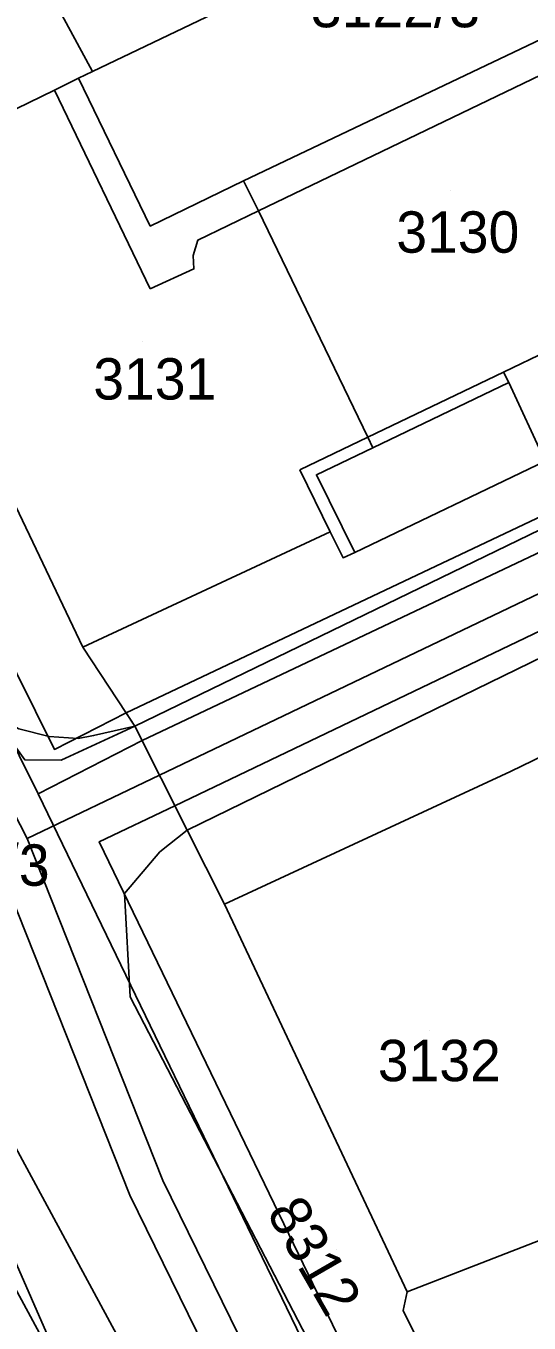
# Model space of a CAD drawing. Extents: x -264070 to -262271, y -1238894 to -1238141.
# Drawn here: x -263200.7 to -263176.3, y -1238529.9 to -1238467.1 of the extents above; entities that cross this region are included whole.
import ezdxf

# ---------------------------------------------------------------- set-up
doc = ezdxf.new("R2010")
doc.units = 0
for name, color, linetype in [('body_kn', 7, 'Continuous'), ('kladpar_druhypozemkov', 7, 'Continuous'), ('kladpar_hranice', 7, 'Continuous'), ('kladpar_parcelnecisla', 7, 'Continuous'), ('kladpar_plochy', 7, 'Continuous'), ('linie', 7, 'Continuous'), ('tarchy_linie', 7, 'Continuous'), ('zappar_hrandruhpozemk', 7, 'Continuous')]:
    doc.layers.add(name, color=color, linetype=linetype)

msp = doc.modelspace()

# ---------------------------------------------------------------- linework, layer by layer
at = {"layer": 'body_kn'}
for p, q in [((-263198.14, -1238469.66), (-263198.14, -1238469.66)), ((-263197.46, -1238469.33), (-263197.46, -1238469.33)), ((-263199.31, -1238470.24), (-263199.31, -1238470.24)), ((-263190.16, -1238474.63), (-263190.16, -1238474.63)), ((-263189.43, -1238476.08), (-263189.43, -1238476.08)), ((-263189.43, -1238476.08), (-263189.43, -1238476.08)), ((-263194.67, -1238476.81), (-263194.67, -1238476.81)), ((-263194.67, -1238476.81), (-263194.67, -1238476.81)), ((-263192.37, -1238477.49), (-263192.37, -1238477.49)), ((-263192.6, -1238478.23), (-263192.6, -1238478.23)), ((-263192.56, -1238478.88), (-263192.56, -1238478.88)), ((-263194.67, -1238479.85), (-263194.67, -1238479.85)), ((-263177.59, -1238483.87), (-263177.59, -1238483.87)), ((-263177.59, -1238483.87), (-263177.59, -1238483.87)), ((-263177.32, -1238484.38), (-263177.32, -1238484.38)), ((-263177.32, -1238484.38), (-263177.32, -1238484.38)), ((-263184.15, -1238487.02), (-263184.15, -1238487.02)), ((-263184.15, -1238487.02), (-263184.15, -1238487.02)), ((-263183.91, -1238487.53), (-263183.91, -1238487.53)), ((-263187.43, -1238488.6), (-263187.43, -1238488.6)), ((-263186.63, -1238488.84), (-263186.63, -1238488.84)), ((-263185.97, -1238491.59), (-263185.97, -1238491.59)), ((-263185.97, -1238491.59), (-263185.97, -1238491.59)), ((-263185.34, -1238492.85), (-263185.34, -1238492.85)), ((-263184.78, -1238492.59), (-263184.78, -1238492.59)), ((-263197.94, -1238497.18), (-263197.94, -1238497.18)), ((-263195.84, -1238500.35), (-263195.84, -1238500.35)), ((-263195.84, -1238500.35), (-263195.84, -1238500.35)), ((-263195.42, -1238500.99), (-263195.42, -1238500.99)), ((-263195.42, -1238500.99), (-263195.42, -1238500.99)), ((-263199.56, -1238501.49), (-263199.56, -1238501.49)), ((-263198.16, -1238501.59), (-263198.16, -1238501.59)), ((-263197.41, -1238501.45), (-263197.41, -1238501.45)), ((-263195.07, -1238501.68), (-263195.07, -1238501.68)), ((-263199.31, -1238502.12), (-263199.31, -1238502.12)), ((-263198.98, -1238502.63), (-263198.98, -1238502.63)), ((-263194.22, -1238503.36), (-263194.22, -1238503.36)), ((-263194.22, -1238503.36), (-263194.22, -1238503.36)), ((-263177.24, -1238503.19), (-263177.24, -1238503.19)), ((-263200.09, -1238504.27), (-263200.09, -1238504.27)), ((-263200.09, -1238504.27), (-263200.09, -1238504.27)), ((-263193.48, -1238504.84), (-263193.48, -1238504.84)), ((-263181.03, -1238504.95), (-263181.03, -1238504.95)), ((-263181.03, -1238504.95), (-263181.03, -1238504.95)), ((-263192.88, -1238506.03), (-263192.88, -1238506.03)), ((-263192.88, -1238506.03), (-263192.88, -1238506.03)), ((-263200.63, -1238506.42), (-263200.63, -1238506.42)), ((-263197.14, -1238506.58), (-263197.14, -1238506.58)), ((-263194.2, -1238507.07), (-263194.2, -1238507.07)), ((-263195.91, -1238509.08), (-263195.91, -1238509.08)), ((-263191.08, -1238509.6), (-263191.08, -1238509.6)), ((-263195.65, -1238514.08), (-263195.65, -1238514.08)), ((-263194.06, -1238522.96), (-263194.06, -1238522.96)), ((-263195.66, -1238523.67), (-263195.66, -1238523.67)), ((-263182.25, -1238528.35), (-263182.25, -1238528.35)), ((-263182.43, -1238529.25), (-263182.43, -1238529.25))]:
    msp.add_line(p, q, dxfattribs=at)
at = {"layer": 'kladpar_druhypozemkov'}
for p, q in [((-263180.13, -1238475.1), (-263180.13, -1238475.1)), ((-263195.03, -1238482.4), (-263195.03, -1238482.4)), ((-263181.15, -1238515.71), (-263181.15, -1238515.71)), ((-263185.64, -1238526.28), (-263185.64, -1238526.28))]:
    msp.add_line(p, q, dxfattribs=at)
at = {"layer": 'kladpar_hranice'}
for points in [[(-263172.77, -1238423.15), (-263162.72, -1238404.1), (-263141.74, -1238442.69), (-263197.46, -1238469.33), (-263205.85, -1238453.87), (-263204.16, -1238452.86), (-263205.04, -1238451.28), (-263206.77, -1238452.24), (-263215.03, -1238436.74), (-263218.75, -1238438.85), (-263223.35, -1238429.83), (-263214.85, -1238425.23), (-263221.53, -1238412.75), (-263228.19, -1238400.33), (-263234.83, -1238387.93), (-263235.14, -1238387.34), (-263244.18, -1238392.32)], [(-263220.4, -1238453.17), (-263217.34, -1238458.85), (-263208.88, -1238474.92), (-263208.62, -1238474.77), (-263197.94, -1238497.18), (-263195.42, -1238500.99), (-263198.98, -1238502.63), (-263200.74, -1238502.62), (-263202.48, -1238500.2), (-263204.33, -1238496.77), (-263233.45, -1238442.59), (-263255.22, -1238402.06), (-263258.25, -1238396.56), (-263258.47, -1238394.97), (-263258.34, -1238393.7), (-263257.92, -1238392.51), (-263256.99, -1238391.26), (-263256.17, -1238390.5), (-263255.76, -1238390.12), (-263253.98, -1238389.06)], [(-263255.22, -1238402.06), (-263233.45, -1238442.59), (-263204.33, -1238496.77), (-263202.48, -1238500.2), (-263200.74, -1238502.62), (-263198.98, -1238502.63), (-263195.42, -1238500.99), (-263192.88, -1238506.03), (-263194.2, -1238507.07), (-263195.91, -1238509.08), (-263195.65, -1238514.08), (-263166.38, -1238570.49), (-263155.64, -1238591.3), (-263148.71, -1238604.73), (-263140.27, -1238621.08)], [(-263244.39, -1238436.73), (-263237.05, -1238450.05), (-263225.6, -1238470.86), (-263213.62, -1238498.49), (-263199.58, -1238530.58), (-263190.93, -1238550.26), (-263185.36, -1238562.93), (-263184.9, -1238562.78), (-263182.02, -1238569.46), (-263177.93, -1238578.94), (-263178.12, -1238578.99), (-263175.41, -1238584.84), (-263167.78, -1238600.87), (-263156.73, -1238624.33), (-263149.39, -1238639.91)], [(-263149.39, -1238639.91), (-263156.73, -1238624.33), (-263167.78, -1238600.87), (-263175.41, -1238584.84), (-263178.12, -1238578.99), (-263177.93, -1238578.94), (-263182.02, -1238569.46), (-263184.9, -1238562.78), (-263185.36, -1238562.93), (-263190.93, -1238550.26), (-263199.58, -1238530.58), (-263213.62, -1238498.49), (-263225.6, -1238470.86), (-263237.05, -1238450.05), (-263244.39, -1238436.73)], [(-263206.77, -1238452.24), (-263205.04, -1238451.28), (-263204.16, -1238452.86), (-263205.85, -1238453.87), (-263197.46, -1238469.33), (-263198.14, -1238469.66), (-263199.31, -1238470.24), (-263208.62, -1238474.77), (-263208.88, -1238474.92), (-263217.34, -1238458.85), (-263220.4, -1238453.17), (-263225.94, -1238442.87), (-263225.4, -1238442.6), (-263218.75, -1238438.85), (-263215.03, -1238436.74), (-263206.77, -1238452.24)], [(-263141.74, -1238442.69), (-263129.06, -1238436.63), (-263125.67, -1238443.93), (-263129.81, -1238445.9), (-263144.73, -1238453), (-263160.01, -1238460.27), (-263175.09, -1238467.45), (-263190.16, -1238474.63), (-263194.67, -1238476.81), (-263198.14, -1238469.66), (-263197.46, -1238469.33), (-263141.74, -1238442.69)], [(-263175.09, -1238467.45), (-263174.42, -1238468.85), (-263169.13, -1238479.81), (-263168.87, -1238480.34), (-263175.17, -1238483.36), (-263175.44, -1238482.84), (-263177.59, -1238483.87), (-263177.32, -1238484.38), (-263183.91, -1238487.53), (-263184.15, -1238487.02), (-263189.43, -1238476.08), (-263190.16, -1238474.63), (-263175.09, -1238467.45)], [(-263194.67, -1238476.81), (-263190.16, -1238474.63), (-263189.43, -1238476.08), (-263184.15, -1238487.02), (-263183.91, -1238487.53), (-263186.63, -1238488.84), (-263184.78, -1238492.59), (-263185.34, -1238492.85), (-263185.97, -1238491.59), (-263197.94, -1238497.18), (-263208.62, -1238474.77), (-263199.31, -1238470.24), (-263198.14, -1238469.66), (-263194.67, -1238476.81)], [(-263157.27, -1238493.5), (-263177.24, -1238503.19), (-263181.03, -1238504.95), (-263191.08, -1238509.6), (-263192.88, -1238506.03), (-263195.42, -1238500.99), (-263197.94, -1238497.18), (-263185.97, -1238491.59), (-263185.34, -1238492.85), (-263184.78, -1238492.59), (-263186.63, -1238488.84), (-263183.91, -1238487.53), (-263177.32, -1238484.38), (-263177.59, -1238483.87), (-263175.44, -1238482.84)], [(-263181.03, -1238504.95), (-263177.24, -1238503.19), (-263157.27, -1238493.5), (-263154.66, -1238498.84), (-263153.7, -1238500.93), (-263157.39, -1238502.67), (-263156.47, -1238504.69), (-263161.51, -1238507.04), (-263162.45, -1238505.05), (-263175.38, -1238511.22), (-263173.56, -1238515.08), (-263175.77, -1238516.07), (-263171.87, -1238524.32), (-263171.9, -1238524.33), (-263182.25, -1238528.35), (-263191.08, -1238509.6), (-263181.03, -1238504.95)], [(-263140.27, -1238621.08), (-263148.71, -1238604.73), (-263155.64, -1238591.3), (-263166.38, -1238570.49), (-263195.65, -1238514.08), (-263195.91, -1238509.08), (-263194.2, -1238507.07), (-263192.88, -1238506.03)], [(-263192.88, -1238506.03), (-263191.08, -1238509.6), (-263182.25, -1238528.35), (-263182.43, -1238529.25), (-263179.57, -1238535.01), (-263179.15, -1238534.8), (-263176.79, -1238539.6), (-263177.15, -1238539.78), (-263176.64, -1238540.74), (-263176.25, -1238540.53), (-263175.33, -1238542.45), (-263175.18, -1238542.75), (-263175.51, -1238542.9), (-263175.03, -1238543.86), (-263174.61, -1238543.74), (-263172.07, -1238548.78), (-263172.37, -1238548.93), (-263169.33, -1238554.63), (-263165.99, -1238560.12), (-263165.26, -1238561.45), (-263153.87, -1238587.16), (-263146.33, -1238603.44), (-263138.07, -1238620.01)], [(-263179.57, -1238535.01), (-263182.43, -1238529.25), (-263182.25, -1238528.35), (-263171.9, -1238524.33), (-263171.87, -1238524.32), (-263158.89, -1238519.69), (-263156.43, -1238518.82), (-263151.83, -1238517.18)]]:
    msp.add_lwpolyline(points, dxfattribs=at)
at = {"layer": 'kladpar_plochy'}
for points in [[(-263240.47, -1238420.88), (-263235.18, -1238429.63), (-263230.52, -1238437.42), (-263220.4, -1238453.17), (-263217.34, -1238458.85), (-263208.88, -1238474.92), (-263208.62, -1238474.77), (-263197.94, -1238497.18), (-263195.42, -1238500.99), (-263198.98, -1238502.63), (-263200.74, -1238502.62), (-263202.48, -1238500.2), (-263204.33, -1238496.77), (-263233.45, -1238442.59), (-263255.22, -1238402.06)], [(-263255.22, -1238402.06), (-263233.45, -1238442.59), (-263204.33, -1238496.77), (-263202.48, -1238500.2), (-263200.74, -1238502.62), (-263198.98, -1238502.63), (-263195.42, -1238500.99), (-263192.88, -1238506.03), (-263194.2, -1238507.07), (-263195.91, -1238509.08), (-263195.65, -1238514.08), (-263166.38, -1238570.49), (-263155.64, -1238591.3), (-263148.71, -1238604.73), (-263140.27, -1238621.08)], [(-263244.39, -1238436.73), (-263237.05, -1238450.05), (-263225.6, -1238470.86), (-263213.62, -1238498.49), (-263199.58, -1238530.58), (-263190.93, -1238550.26), (-263185.36, -1238562.93), (-263184.9, -1238562.78), (-263182.02, -1238569.46), (-263177.93, -1238578.94), (-263178.12, -1238578.99), (-263175.41, -1238584.84), (-263167.78, -1238600.87), (-263156.73, -1238624.33)], [(-263156.73, -1238624.33), (-263167.78, -1238600.87), (-263175.41, -1238584.84), (-263178.12, -1238578.99), (-263177.93, -1238578.94), (-263182.02, -1238569.46), (-263184.9, -1238562.78), (-263185.36, -1238562.93), (-263190.93, -1238550.26), (-263199.58, -1238530.58), (-263213.62, -1238498.49), (-263225.6, -1238470.86), (-263237.05, -1238450.05), (-263244.39, -1238436.73)], [(-263141.74, -1238442.69), (-263197.46, -1238469.33), (-263205.85, -1238453.87)], [(-263157.27, -1238493.5), (-263177.24, -1238503.19), (-263181.03, -1238504.95), (-263191.08, -1238509.6), (-263192.88, -1238506.03), (-263195.42, -1238500.99), (-263197.94, -1238497.18), (-263185.97, -1238491.59), (-263185.34, -1238492.85), (-263184.78, -1238492.59), (-263186.63, -1238488.84), (-263183.91, -1238487.53), (-263177.32, -1238484.38), (-263177.59, -1238483.87), (-263175.44, -1238482.84)], [(-263166.38, -1238570.49), (-263195.65, -1238514.08), (-263195.91, -1238509.08), (-263194.2, -1238507.07), (-263192.88, -1238506.03), (-263191.08, -1238509.6), (-263182.25, -1238528.35), (-263182.43, -1238529.25), (-263179.57, -1238535.01)], [(-263179.57, -1238535.01), (-263182.43, -1238529.25), (-263182.25, -1238528.35), (-263171.9, -1238524.33), (-263171.87, -1238524.32), (-263158.89, -1238519.69), (-263156.43, -1238518.82), (-263151.83, -1238517.18), (-263151.42, -1238518.1), (-263140.64, -1238542.2)]]:
    msp.add_lwpolyline(points, dxfattribs=at)
for points in [[(-263206.77, -1238452.24), (-263205.04, -1238451.28), (-263204.16, -1238452.86), (-263205.85, -1238453.87), (-263197.46, -1238469.33), (-263198.14, -1238469.66), (-263199.31, -1238470.24), (-263208.62, -1238474.77), (-263208.88, -1238474.92), (-263217.34, -1238458.85), (-263220.4, -1238453.17), (-263225.94, -1238442.87), (-263225.4, -1238442.6), (-263218.75, -1238438.85), (-263215.03, -1238436.74)], [(-263141.74, -1238442.69), (-263129.06, -1238436.63), (-263125.67, -1238443.93), (-263129.81, -1238445.9), (-263144.73, -1238453), (-263160.01, -1238460.27), (-263175.09, -1238467.45), (-263190.16, -1238474.63), (-263194.67, -1238476.81), (-263198.14, -1238469.66), (-263197.46, -1238469.33)], [(-263175.09, -1238467.45), (-263174.42, -1238468.85), (-263169.13, -1238479.81), (-263168.87, -1238480.34), (-263175.17, -1238483.36), (-263175.44, -1238482.84), (-263177.59, -1238483.87), (-263177.32, -1238484.38), (-263183.91, -1238487.53), (-263184.15, -1238487.02), (-263189.43, -1238476.08), (-263190.16, -1238474.63)], [(-263194.67, -1238476.81), (-263190.16, -1238474.63), (-263189.43, -1238476.08), (-263184.15, -1238487.02), (-263183.91, -1238487.53), (-263186.63, -1238488.84), (-263184.78, -1238492.59), (-263185.34, -1238492.85), (-263185.97, -1238491.59), (-263197.94, -1238497.18), (-263208.62, -1238474.77), (-263199.31, -1238470.24), (-263198.14, -1238469.66)], [(-263181.03, -1238504.95), (-263177.24, -1238503.19), (-263157.27, -1238493.5), (-263154.66, -1238498.84), (-263153.7, -1238500.93), (-263157.39, -1238502.67), (-263156.47, -1238504.69), (-263161.51, -1238507.04), (-263162.45, -1238505.05), (-263175.38, -1238511.22), (-263173.56, -1238515.08), (-263175.77, -1238516.07), (-263171.87, -1238524.32), (-263171.9, -1238524.33), (-263182.25, -1238528.35), (-263191.08, -1238509.6)]]:
    msp.add_lwpolyline(points, close=True, dxfattribs=at)
at = {"layer": 'linie'}
for points in [[(-263063.04, -1238778.77), (-263068.07, -1238773.45), (-263069.96, -1238771.12), (-263071.69, -1238768.72), (-263073.33, -1238766.21), (-263074.8, -1238763.65), (-263076.42, -1238760.55), (-263096.1, -1238719.17), (-263105.96, -1238698.83), (-263116.74, -1238677.78), (-263123.83, -1238664.51), (-263311.16, -1238317.88)], [(-263314.1, -1238319.26), (-263126.88, -1238665.7), (-263119.71, -1238679.15), (-263108.92, -1238700.2), (-263099.15, -1238720.37), (-263079.37, -1238761.95), (-263077.78, -1238765.06), (-263075.53, -1238768.91), (-263073.84, -1238771.47), (-263071.58, -1238774.58), (-263069.26, -1238777.45), (-263064.54, -1238782.61), (-263056.93, -1238790.48)]]:
    msp.add_lwpolyline(points, dxfattribs=at)
at = {"layer": 'tarchy_linie'}
for p, q in [((-263200.09, -1238504.27), (-263195.07, -1238501.68)), ((-263194.22, -1238503.36), (-263200.63, -1238506.42))]:
    msp.add_line(p, q, dxfattribs=at)
for points in [[(-263306.98, -1238315.92), (-263306.6, -1238316.59), (-263302.8, -1238323.82), (-263301.41, -1238326.15), (-263270.64, -1238376.15), (-263263.37, -1238386.67), (-263261.46, -1238390.56), (-263222, -1238460.08), (-263200.09, -1238504.27), (-263177.47, -1238551.04), (-263170.64, -1238565.5), (-263170.37, -1238566.1), (-263170.32, -1238569.13), (-263168.26, -1238573.07), (-263162.41, -1238584.29), (-263153.56, -1238601.85), (-263144.13, -1238620.13), (-263134.07, -1238638.61), (-263131.09, -1238643.78), (-263111.1, -1238682.49), (-263091.38, -1238720.95), (-263073.9, -1238749.61)], [(-263306.67, -1238319.58), (-263291.43, -1238347.22), (-263285.01, -1238357.3), (-263264.62, -1238388.84), (-263262.08, -1238392.76), (-263243.7, -1238427.74), (-263231.89, -1238445.21), (-263223.86, -1238461.1), (-263200.63, -1238506.42), (-263194.06, -1238522.96), (-263163.73, -1238584.79), (-263134.84, -1238647.42), (-263107.24, -1238703.6), (-263081.79, -1238752.86)], [(-263259.26, -1238391.1), (-263220.54, -1238459.31), (-263199.31, -1238502.12), (-263195.84, -1238500.35), (-263195.42, -1238500.99), (-263195.07, -1238501.68), (-263194.22, -1238503.36), (-263193.48, -1238504.84), (-263197.14, -1238506.58), (-263175.98, -1238550.33), (-263169.14, -1238564.81), (-263168.73, -1238565.73), (-263168.68, -1238568.71), (-263166.79, -1238572.31), (-263160.94, -1238583.54), (-263152.09, -1238601.1), (-263142.67, -1238619.36)], [(-263195.84, -1238500.35), (-263154.6, -1238480.83), (-263100.64, -1238454.98), (-263102.27, -1238451.99), (-263100.69, -1238451.43), (-263099.54, -1238451.02), (-263098.07, -1238450.5), (-263096.69, -1238453.06), (-263055.88, -1238432.49), (-263006.98, -1238408.57), (-263006.55, -1238409.45), (-263003.37, -1238407.87), (-263001.9, -1238410.83), (-263030.03, -1238424.82), (-263056.57, -1238438.75), (-263096.78, -1238458.79), (-263129, -1238474.01), (-263164.97, -1238491.2), (-263193.48, -1238504.84), (-263194.22, -1238503.36), (-263195.07, -1238501.68), (-263195.42, -1238500.99), (-263195.84, -1238500.35)], [(-263003.98, -1238410.02), (-263030.78, -1238423.35), (-263057.32, -1238437.28), (-263097.5, -1238457.31), (-263129.71, -1238472.52), (-263165.68, -1238489.71), (-263194.22, -1238503.36)], [(-263007.65, -1238410.61), (-263055.2, -1238433.87), (-263097.34, -1238455.11), (-263153.94, -1238482.22), (-263195.07, -1238501.68)], [(-263255.01, -1238446.91), (-263235.86, -1238483.19), (-263216.81, -1238518.29), (-263196.99, -1238554.59), (-263185.44, -1238580.71), (-263184.99, -1238580.46), (-263171.45, -1238573.02), (-263195.66, -1238523.67), (-263202.23, -1238507.14), (-263225.42, -1238461.89), (-263233.4, -1238446.1), (-263245.2, -1238428.64)]]:
    msp.add_lwpolyline(points, dxfattribs=at)
at = {"layer": 'zappar_hrandruhpozemk'}
for p, q in [((-263174.42, -1238468.85), (-263189.43, -1238476.08)), ((-263194.67, -1238479.85), (-263199.31, -1238470.24)), ((-263177.59, -1238483.87), (-263184.15, -1238487.02)), ((-263177.32, -1238484.38), (-263175.57, -1238488.18)), ((-263184.15, -1238487.02), (-263187.43, -1238488.6)), ((-263175.57, -1238488.18), (-263184.78, -1238492.59)), ((-263185.97, -1238491.59), (-263187.43, -1238488.6)), ((-263198.16, -1238501.59), (-263199.56, -1238501.49))]:
    msp.add_line(p, q, dxfattribs=at)
for points in [[(-263104.52, -1238456.71), (-263124.96, -1238466.85), (-263195.42, -1238500.99)], [(-263125.04, -1238473.29), (-263152.99, -1238486.56), (-263192.88, -1238506.03)], [(-263189.43, -1238476.08), (-263192.37, -1238477.49), (-263192.6, -1238478.23), (-263192.56, -1238478.88), (-263194.67, -1238479.85)], [(-263199.56, -1238501.49), (-263201.03, -1238501.12), (-263202.25, -1238500.46), (-263202.48, -1238500.2)], [(-263195.42, -1238500.99), (-263197.41, -1238501.45), (-263198.16, -1238501.59)]]:
    msp.add_lwpolyline(points, dxfattribs=at)

# ---------------------------------------------------------------- texts
at = {"layer": 'kladpar_parcelnecisla'}
for s, p in [('3122/3', (-263186.899, -1238467.2)), ('3130', (-263182.767, -1238478.1)), ('3131', (-263197.426, -1238485.2)), ('8309/3', (-263207.718, -1238508.71)), ('3132', (-263183.662, -1238518.16))]:
    msp.add_text(s, height=2, dxfattribs=at).set_placement(p)
msp.add_text('8312', height=2, rotation=300, dxfattribs=at).set_placement((-263189.077, -1238524.51))

doc.saveas('drawing.dxf')
